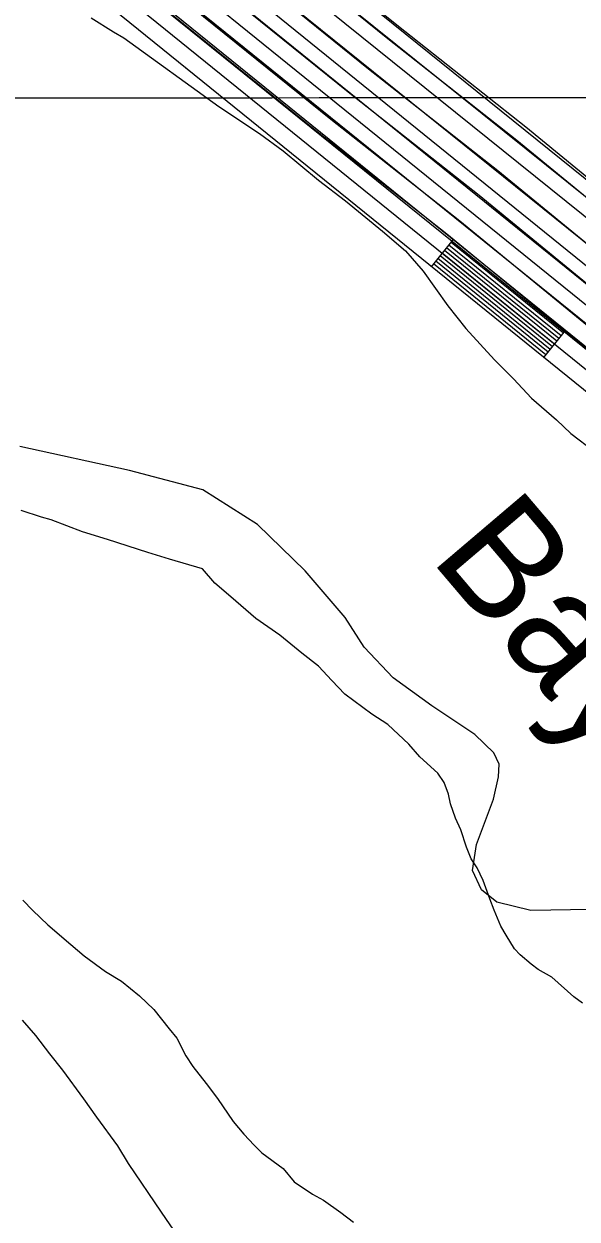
# Model space of a CAD drawing. Extents: x 3297753 to 3335611, y 652252 to 677623.
# Drawn here: x 3307525 to 3308003, y 665757 to 666790 of the extents above; entities that cross this region are included whole.
import ezdxf

# ---------------------------------------------------------------- set-up
doc = ezdxf.new("R2010")
doc.units = 0
for name, color, linetype in [('V-GRID-MAJR', 7, 'Continuous'), ('V-RAIL-TRAK', 7, 'Continuous'), ('V-RIVR-IDEN', 7, 'Continuous'), ('V-ROAD-CNTR', 7, 'Continuous'), ('V-SITE-VEGE', 7, 'Continuous'), ('V-TOPO-SHOR', 7, 'Continuous')]:
    doc.layers.add(name, color=color, linetype=linetype)

msp = doc.modelspace()

# ---------------------------------------------------------------- linework, layer by layer
at = {"layer": 'V-GRID-MAJR'}
msp.add_spline([(3301864.932, 666722.723), (3307122.83, 666726.164), (3312380.728, 666730.37), (3317638.625, 666735.341), (3322896.522, 666741.077), (3328154.418, 666747.577), (3333412.313, 666754.8420000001), (3333412.3140000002, 666754.8420000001)], degree=3, dxfattribs=at)
at = {"layer": 'V-RAIL-TRAK'}
for points in [[(3308665.073, 666109.984), (3308622.876, 666153.803), (3308612.759, 666164.389), (3308602.474, 666174.809), (3308592.025, 666185.066), (3308581.412, 666195.154), (3308570.637, 666205.0700000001), (3308559.707, 666214.8150000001), (3308548.623, 666224.381), (3308537.3880000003, 666233.769), (3308526.003, 666242.9770000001), (3308514.473, 666252), (3308405.714, 666340.658), (3308295.982, 666427.295), (3308185.687, 666517.935), (3308074.419, 666606.554), (3307959.045, 666701.131), (3307847.284, 666789.242), (3307682.131, 666922.698), (3307554.106, 667024.107), (3307483.981, 667080.74), (3307383.866, 667162.003), (3307243.6380000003, 667273.762), (3307192.069, 667316.274)], [(3308527.435, 666223.871), (3308518.182, 666231.357), (3308506.65, 666240.38), (3308397.8910000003, 666329.0380000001), (3308288.161, 666415.672), (3308177.866, 666506.3150000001), (3308066.598, 666594.934), (3307951.224, 666689.511), (3307839.4620000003, 666777.62), (3307674.31, 666911.077), (3307546.2830000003, 667012.484), (3307476.16, 667069.118), (3307376.045, 667150.38), (3307235.8170000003, 667262.139), (3307183.808, 667305.014)], [(3308102.538, 666526.834), (3308050.003, 666568.676), (3307934.629, 666663.253), (3307822.865, 666751.362), (3307657.715, 666884.8200000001), (3307529.688, 666986.229), (3307459.563, 667042.86), (3307359.448, 667124.125), (3307219.22, 667235.882), (3307170.045, 667276.422)], [(3308398.691, 666254.1630000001), (3308365.1210000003, 666281.53), (3308255.3910000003, 666368.167), (3308145.096, 666458.807), (3308033.828, 666547.426), (3307918.454, 666642.003), (3307806.6920000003, 666730.112), (3307641.54, 666863.5700000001), (3307513.5130000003, 666964.979), (3307443.389, 667021.61), (3307343.275, 667102.875), (3307203.046, 667214.632), (3307152.717, 667256.125)], [(3308155.5670000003, 666414.253), (3308128.437, 666436.55), (3308017.169, 666525.169), (3307901.795, 666619.745), (3307790.034, 666707.856), (3307624.881, 666841.312), (3307496.857, 666942.721), (3307426.731, 666999.354), (3307326.617, 667080.617), (3307258.5270000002, 667134.883)], [(3308143.605, 666403.599), (3308117.108, 666425.376), (3308005.842, 666513.995), (3307890.468, 666608.571), (3307778.704, 666696.681), (3307613.554, 666830.138), (3307485.5270000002, 666931.545), (3307415.4020000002, 666988.179), (3307315.287, 667069.441)]]:
    msp.add_lwpolyline(points, dxfattribs=at)
at = {"layer": 'V-ROAD-CNTR'}
for p, q in [((3307877.18720828, 666580.421812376), (3307896.045170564, 666603.7547657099)), ((3307974.406013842, 666501.8499695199), (3307993.262976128, 666525.182922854))]:
    msp.add_line(p, q, dxfattribs=at)
for points in [[(3308838.93528478, 665925.1911228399), (3308774.7744131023, 665990.2349927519), (3308680.5776014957, 666088.0837970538), (3308619.8257230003, 666157.35065852), (3308595.0017726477, 666180.6916118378), (3308532.509897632, 666236.02550117), (3307008.65394535, 667462.861047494), (3306988.682985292, 667479.8460135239), (3306968.8040250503, 667496.053981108), (3306935.442091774, 667515.41294239), (3306904.1391543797, 667530.239912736), (3306867.893226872, 667541.7728896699), (3306835.7672911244, 667548.7748756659), (3306791.21438023, 667557.7348577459), (3306747.791467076, 667563.841845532), (3306710.2815420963, 667566.798839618), (3306653.33965598, 667564.5668440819), (3306609.9297427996, 667558.1448569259), (3306575.8138110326, 667549.0918750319), (3306543.743875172, 667536.006901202), (3306481.660999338, 667508.543956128)], [(3306642.8826768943, 667563.0198471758), (3306706.2185502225, 667555.553862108), (3306747.193468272, 667549.8468735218), (3306784.6933932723, 667539.71289379), (3306832.2352981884, 667522.556928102), (3306861.7682391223, 667509.3649544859), (3306895.411171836, 667492.3289885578), (3306934.476093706, 667464.8470435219), (3306970.026022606, 667440.8230915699), (3307197.361567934, 667258.4984562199), (3307295.5513715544, 667177.015619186), (3308786.221390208, 665977.0730190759)], [(3308690.812581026, 666076.4148203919), (3306969.523023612, 667460.4380523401), (3306925.9961106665, 667488.6079959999), (3306847.817267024, 667529.8999134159), (3306809.8183430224, 667544.655883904), (3306753.001456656, 667563.108846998)], [(3306673.0746165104, 667546.3038806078), (3306749.6884632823, 667519.975933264), (3306808.206346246, 667493.2709866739), (3306846.717269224, 667471.7310297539), (3306878.2262062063, 667446.431080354), (3306916.491129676, 667414.0521451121), (3306961.6290394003, 667368.7652356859), (3307006.8369489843, 667318.356336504), (3308159.83164299, 666389.069195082), (3308196.2225702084, 666361.118250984), (3308234.144494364, 666333.6993058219), (3308287.6733873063, 666302.9463673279), (3308536.604889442, 666152.1596689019), (3308562.724837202, 666137.3626984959)], [(3306849.392263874, 667545.8048816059), (3306883.117196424, 667530.0649130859), (3306934.2760941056, 667502.7079678), (3306985.650991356, 667468.1040370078), (3307074.301814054, 667392.7941876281), (3308635.831690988, 666139.1016950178)], [(3309041.6248794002, 665780.540412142), (3309035.018892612, 665812.8873474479), (3309015.6659313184, 665832.540308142), (3308975.7910110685, 665854.5342641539), (3308922.0181186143, 665876.0952210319), (3308859.614243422, 665908.540156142), (3308355.995250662, 666247.14547893), (3308277.4854076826, 666305.2353627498), (3308208.4895456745, 666351.2382707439), (3307158.17364631, 667200.09857302), (3306915.1571323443, 667401.7831696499), (3306862.9002368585, 667438.189096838), (3306812.816337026, 667468.154036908), (3306761.4514397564, 667486.96299929), (3306716.5955294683, 667498.7829756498), (3306667.372627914, 667508.016957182), (3306617.342727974, 667499.265974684), (3306580.0948024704, 667475.9040214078)], [(3306760.613441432, 667514.9899432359), (3306808.5823454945, 667498.9369753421), (3306838.650285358, 667485.7570017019), (3306870.3652219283, 667472.1650288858), (3306916.0831304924, 667447.0400791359), (3307018.219926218, 667367.840237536), (3308482.176998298, 666185.128602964)], [(3305984.698993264, 667056.3918604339), (3306298.344365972, 667260.4954522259), (3306534.531893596, 667429.6211139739), (3306622.8227170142, 667484.997003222), (3306667.2786281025, 667492.7729876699), (3306713.2975360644, 667484.140004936), (3306756.9514487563, 667472.637027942), (3306806.3293500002, 667454.555064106), (3306854.752253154, 667425.5841220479), (3306906.06415053, 667389.837193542), (3307148.669665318, 667188.49359623), (3308199.5955634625, 666339.1392949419), (3308268.8584249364, 666292.9583873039), (3308347.345267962, 666234.886503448), (3308851.94525876, 665895.6211819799), (3308915.752131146, 665862.447248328), (3308969.353023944, 665840.9542913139), (3309006.5099496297, 665820.4603323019), (3309021.211920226, 665805.5303621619), (3309029.33490398, 665765.7544417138)], [(3309011.160940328, 665779.780413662), (3309007.4049478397, 665798.1733768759), (3308997.3539679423, 665808.380356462), (3308962.9150368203, 665827.3743184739), (3308909.486143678, 665848.7992756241), (3308844.2762740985, 665882.702207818), (3308338.695285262, 666222.627527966), (3308260.2314421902, 666280.6814118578), (3308190.7015812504, 666327.04031914), (3307139.165684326, 667176.8886194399), (3306896.971168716, 667377.891217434), (3306846.60426945, 667412.9791472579), (3306799.8423629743, 667440.9560913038), (3306752.451457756, 667458.3110565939), (3306709.9995426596, 667469.4970342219), (3306667.18462829, 667477.529018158), (3306628.302706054, 667470.72803176), (3306542.890876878, 667417.1581388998), (3306306.80534905, 667248.105477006), (3305993.106976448, 667043.9668852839)], [(3306850.820261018, 667468.4360363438), (3306878.181206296, 667454.1320649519), (3306903.501155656, 667439.2100947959), (3306956.5880494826, 667400.4521723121), (3307015.482931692, 667351.845269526), (3308392.03117859, 666239.7334937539)], [(3309524.200914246, 665767.7754376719), (3309432.520097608, 665767.0754390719), (3309388.2681861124, 665764.5824440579), (3309330.9543007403, 665763.605446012), (3309288.512385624, 665766.157440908), (3309242.873476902, 665771.0364311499), (3309191.7205792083, 665780.573412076), (3309136.272690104, 665792.9903872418), (3309070.9988206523, 665812.3933484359), (3309025.921910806, 665830.0613130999), (3308949.263064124, 665863.7692456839), (3308889.4201838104, 665895.2241827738), (3308823.32031601, 665934.7891036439), (3308777.55040755, 665968.642035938), (3308722.043518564, 666011.5029502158), (3308445.95607074, 666229.607514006), (3306962.1470383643, 667429.171114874)], [(3308312.91633682, 666287.656397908), (3306917.002128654, 667413.539146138)], [(3307987.604987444, 666518.1829368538), (3307890.386181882, 666596.7547797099)], [(3307989.4909836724, 666520.5169321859), (3307892.27217811, 666599.0887750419)], [(3307991.3769799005, 666522.84992752), (3307894.1581743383, 666601.421770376)], [(3307978.1770063, 666506.5169601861), (3307880.958200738, 666585.088803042)], [(3307980.063002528, 666508.8509555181), (3307882.8441969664, 666587.422798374)], [(3307981.9479987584, 666511.1839508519), (3307884.729193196, 666589.7557937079)], [(3307983.833994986, 666513.5169461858), (3307886.6151894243, 666592.088789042)], [(3307985.7199912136, 666515.84994152), (3307888.501185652, 666594.4217843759)], [(3307976.291010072, 666504.1839648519), (3307879.0722045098, 666582.755807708)]]:
    msp.add_lwpolyline(points, dxfattribs=at)
at = {"layer": 'V-SITE-VEGE'}
for points in [[(3307582.77, 666795.703), (3307602.036, 666783.585), (3307610.994, 666778.261), (3307693.254, 666718.969), (3307728.291, 666695.585), (3307748.845, 666680.585), (3307779.563, 666655.2660000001), (3307802.8200000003, 666637.3250000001), (3307834.918, 666611.24), (3307854.681, 666594.158), (3307870.182, 666576.545), (3307891.523, 666546.677), (3307906.934, 666526.951), (3307931.919, 666499.753), (3307948.187, 666483.525), (3307963.719, 666466.618), (3307985.536, 666448.033), (3307997.75, 666436.214), (3308018.2770000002, 666420.508)], [(3308007.953, 665943.404), (3308000.407, 665948.667), (3307981.348, 665965.723), (3307969.629, 665972.5750000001), (3307963.463, 665977.077), (3307953.919, 665985.252), (3307949.1920000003, 665990.397), (3307941.914, 666002.007), (3307937.306, 666009.974), (3307931.528, 666023.64), (3307927.715, 666033.694), (3307922.026, 666049.476), (3307916.832, 666060.291), (3307911.519, 666068.287), (3307907.708, 666078.338), (3307902.6920000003, 666093.387), (3307898.1750000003, 666103.4670000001), (3307893.747, 666115.665), (3307891.99, 666124.215), (3307888.176, 666134.267), (3307882.866, 666142.262), (3307867.215, 666156.349), (3307857.79, 666167.344), (3307839.438, 666184.3690000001), (3307825.6920000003, 666193.43), (3307802.406, 666210.666), (3307790.894, 666222.454), (3307779.415, 666234.949), (3307765.055, 666246.153), (3307745.938, 666261.7980000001), (3307725.352, 666276.093), (3307703.5330000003, 666294.679), (3307689.907, 666306.557), (3307679.133, 666319.023), (3307650.52, 666327.299), (3307631.691, 666333.044), (3307596.848, 666344.41), (3307575.232, 666350.976), (3307548.116, 666361.308), (3307539.7460000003, 666363.782), (3307522.326, 666369.465)], [(3307523.5870000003, 666032.449), (3307532.396, 666023.5970000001), (3307545.286, 666011.0430000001), (3307565.049, 665993.956), (3307576.647, 665984.284), (3307595.148, 665970.783), (3307608.923, 665962.43), (3307624.633, 665949.754), (3307636.85, 665937.933), (3307650.264, 665921.117), (3307656.988, 665913.063), (3307664.821, 665897.895), (3307670.781, 665888.46), (3307682.1720000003, 665873.8470000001), (3307692.2090000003, 665860.707), (3307705.507, 665841.069), (3307714.932, 665830.0750000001), (3307723.7090000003, 665820.52), (3307730.492, 665813.8740000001), (3307748.9960000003, 665800.373), (3307758.386, 665788.671), (3307774.1890000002, 665778.1140000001), (3307783.8510000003, 665772.76), (3307798.947, 665762.229), (3307809.9, 665753.996)], [(3307643.543, 665762.457), (3307614.955, 665804.6410000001), (3307605.71, 665819.8640000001), (3307587.685, 665844.649), (3307576.356, 665860.671), (3307558.3310000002, 665885.453), (3307546.912, 665899.359), (3307534.876, 665915.412), (3307523.4250000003, 665928.611)], [(3307658.19, 665741.35), (3307643.543, 665762.457)]]:
    msp.add_lwpolyline(points, dxfattribs=at)
at = {"layer": 'V-TOPO-SHOR'}
msp.add_lwpolyline([(3308014.7430000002, 666024.302), (3307963.237, 666023.509), (3307933.9080000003, 666030.747), (3307920.676, 666041.308), (3307912.728, 666058.1), (3307916.228, 666080.452), (3307930.998, 666119.894), (3307935.315, 666139.182), (3307935.919, 666149.957), (3307931.151, 666159.879), (3307914.759, 666175.774), (3307877.471, 666200.573), (3307844.038, 666224.664), (3307819.025, 666251.191), (3307802.48, 666277.078), (3307768.028, 666317.299), (3307726.659, 666357.415), (3307679.295, 666387.441), (3307615.987, 666404.152), (3307521.093, 666424.9890000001)], dxfattribs=at)

# ---------------------------------------------------------------- texts
at = {"layer": 'V-RIVR-IDEN'}
msp.add_text('Bayou', height=99.99980199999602, rotation=310.3713670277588, dxfattribs=at).set_placement((3307874.9551080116, 666328.2345799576))

doc.saveas('drawing.dxf')
